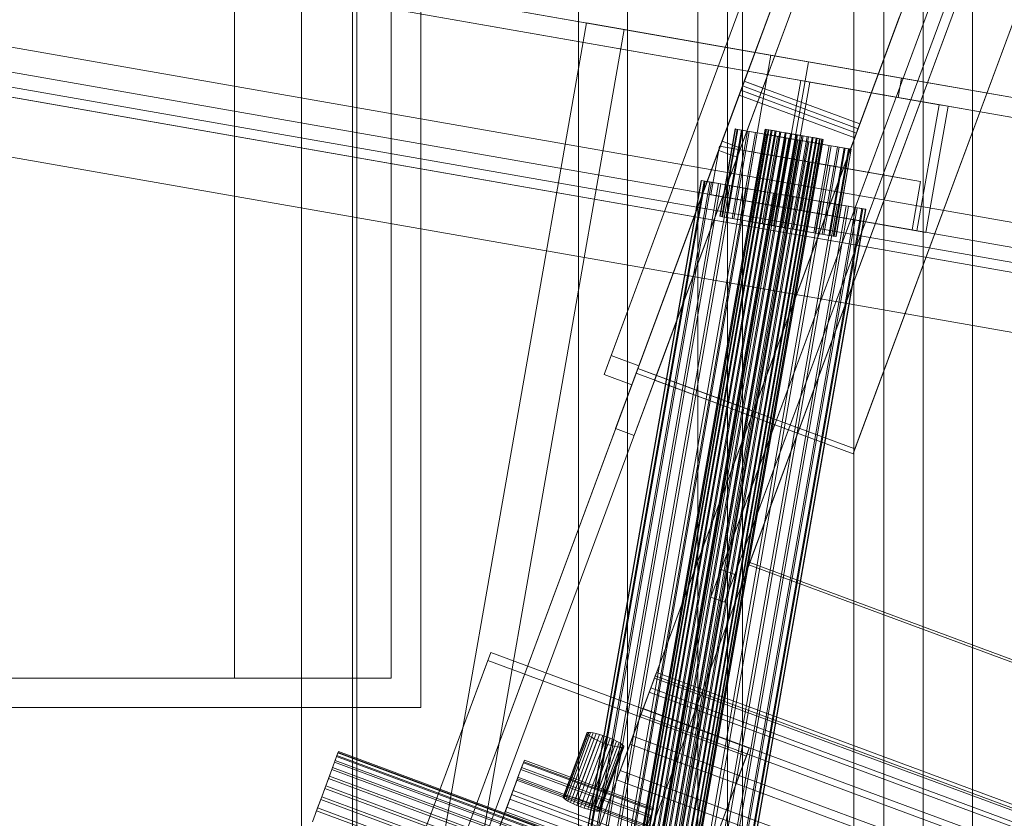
# Model space of a CAD drawing. Header units: millimetres. Extents: x -4395 to 65662, y -65530 to 6847.
# Tile 760 of 1034: x 26265 to 26465, y -19248 to -19086. Entities that reach past the tile are written whole.
import ezdxf

# ---------------------------------------------------------------- set-up
doc = ezdxf.new("R2010")
doc.units = ezdxf.units.MM
for name, color, linetype, lineweight in [('superior_briquetadora', 7, 'Continuous', 0), ('superior_C06', 7, 'Continuous', 0), ('superior_C07', 7, 'Continuous', 0)]:
    doc.layers.add(name, color=color, linetype=linetype, lineweight=lineweight)

msp = doc.modelspace()

# ---------------------------------------------------------------- linework, layer by layer
at = {"layer": 'superior_briquetadora'}
for p, q in [((26321.83, -19385), (26321.83, -18875)), ((26332.221, -19385), (26332.221, -18875)), ((26333.067, -18875), (26333.067, -19385)), ((26402.324, -19385), (26402.324, -18875)), ((26408.324, -19385), (26408.324, -18875)), ((26411.397, -18875), (26411.397, -19385)), ((26433.983, -19385), (26433.983, -18875)), ((26440.067, -18875), (26440.067, -19385)), ((26378.067, -18930), (26378.067, -19295)), ((26458.067, -18930), (26458.067, -19295)), ((26346.067, -18974), (26346.067, -19226)), ((26388.067, -18975), (26388.067, -19255)), ((26448.067, -19255), (26448.067, -18975)), ((26308.221, -19220), (26308.221, -18980)), ((26340.067, -18980), (26340.067, -19220)), ((26100.067, -19220), (26340.067, -19220)), ((26273.971, -19220), (26262.159, -19220)), ((26285.61, -19220), (26273.971, -19220)), ((26297.039, -19220), (26285.61, -19220)), ((26308.221, -19220), (26297.039, -19220)), ((26340.067, -19220), (26308.221, -19220)), ((26346.067, -19226), (26094.067, -19226))]:
    msp.add_line(p, q, dxfattribs=at)
at = {"layer": 'superior_C06'}
for p, q in [((26327.998, -19324.947), (26875.905, -17845.598)), ((26876.262, -17844.636), (26328.355, -19323.985)), ((26899.349, -17854.281), (26351.442, -19333.63)), ((26351.799, -19332.668), (26899.706, -17853.319)), ((26388.933, -19261.198), (26888.933, -17911.198)), ((26889.111, -17910.716), (26389.111, -19260.716)), ((26382.812, -19277.724), (26882.812, -17927.724)), ((26882.99, -17927.242), (26382.99, -19277.242)), ((26865.97, -17958.799), (26407.034, -19197.929)), ((26409.847, -19198.971), (26868.784, -17959.841)), ((26404.954, -19203.545), (26863.891, -17964.415)), ((26866.704, -17965.457), (26407.767, -19204.586)), ((26412.708, -19197.005), (26864.801, -17976.354)), ((26864.979, -17975.872), (26412.886, -19196.523)), ((26821.714, -17991.915), (26411.767, -19098.772)), ((26393.547, -19159.483), (26825.108, -17994.267)), ((26825.465, -17993.304), (26393.903, -19158.52)), ((26411.41, -19099.735), (26821.357, -17992.878)), ((26844.801, -18001.561), (26434.854, -19108.418)), ((26435.21, -19107.455), (26845.158, -18000.598)), ((26434.227, -19173.455), (26865.788, -18008.239)), ((26865.432, -18009.202), (26433.87, -19174.417)), ((26424.372, -19064.739), (26411.767, -19098.772)), ((26416.844, -19067.789), (26384.734, -19154.486)), ((26415.518, -19100.162), (26428.123, -19066.128)), ((26390.36, -19156.57), (26422.47, -19069.873)), ((26383.307, -19158.337), (26415.418, -19071.64)), ((26421.044, -19073.724), (26388.934, -19160.421)), ((26420.212, -19075.97), (26327.82, -19325.429)), ((26327.463, -19326.391), (26419.856, -19076.933)), ((26331.571, -19326.818), (26423.963, -19077.359)), ((26407.25, -19110.966), (26419.856, -19076.933)), ((26423.607, -19078.322), (26331.214, -19327.781)), ((26423.607, -19078.322), (26411.001, -19112.356)), ((26443.299, -19085.616), (26350.907, -19335.074)), ((26351.264, -19334.112), (26443.656, -19084.653)), ((26407.25, -19110.966), (26411.767, -19098.772)), ((26411.41, -19099.735), (26411.767, -19098.772)), ((26434.854, -19108.418), (26411.41, -19099.735)), ((26411.767, -19098.772), (26415.518, -19100.162)), ((26411.767, -19098.772), (26435.21, -19107.455)), ((26389.796, -19158.094), (26410.726, -19101.583)), ((26411.082, -19100.62), (26390.152, -19157.131)), ((26393.903, -19158.52), (26414.833, -19102.01)), ((26411.082, -19100.62), (26406.566, -19112.814)), ((26410.317, -19114.203), (26414.833, -19102.01)), ((26411.082, -19100.62), (26410.726, -19101.583)), ((26410.726, -19101.583), (26434.17, -19110.266)), ((26411.001, -19112.356), (26415.518, -19100.162)), ((26414.833, -19102.01), (26411.082, -19100.62)), ((26434.526, -19109.303), (26411.082, -19100.62)), ((26434.854, -19108.418), (26435.21, -19107.455)), ((26413.596, -19165.814), (26434.526, -19109.303)), ((26434.17, -19110.266), (26434.526, -19109.303)), ((26411.001, -19112.356), (26407.25, -19110.966)), ((26434.17, -19110.266), (26413.24, -19166.776)), ((26385.636, -19169.325), (26406.566, -19112.814)), ((26406.566, -19112.814), (26410.317, -19114.203)), ((26410.317, -19114.203), (26389.387, -19170.714)), ((26383.307, -19158.337), (26384.734, -19154.486)), ((26384.734, -19154.486), (26390.36, -19156.57)), ((26385.636, -19169.325), (26390.152, -19157.131)), ((26388.934, -19160.421), (26390.36, -19156.57)), ((26389.796, -19158.094), (26390.152, -19157.131)), ((26390.152, -19157.131), (26393.903, -19158.52)), ((26390.152, -19157.131), (26413.596, -19165.814)), ((26388.934, -19160.421), (26383.307, -19158.337)), ((26389.387, -19170.714), (26393.903, -19158.52)), ((26413.24, -19166.776), (26389.796, -19158.094)), ((26393.547, -19159.483), (26393.903, -19158.52)), ((26433.87, -19174.417), (26393.547, -19159.483)), ((26393.903, -19158.52), (26434.227, -19173.455)), ((26413.24, -19166.776), (26413.596, -19165.814)), ((26389.387, -19170.714), (26385.636, -19169.325)), ((26433.87, -19174.417), (26434.227, -19173.455)), ((26404.954, -19203.545), (26407.034, -19197.929)), ((26407.034, -19197.929), (26409.847, -19198.971)), ((26412.708, -19197.005), (26412.886, -19196.523)), ((26740.92, -19318.565), (26412.708, -19197.005)), ((26412.886, -19196.523), (26741.098, -19318.083)), ((26407.767, -19204.586), (26409.847, -19198.971)), ((26407.767, -19204.586), (26404.954, -19203.545)), ((26360.264, -19214.795), (26329.467, -19297.948)), ((26360.264, -19214.795), (26359.67, -19216.399)), ((26412.778, -19234.244), (26360.264, -19214.795)), ((26328.873, -19299.552), (26359.67, -19216.399)), ((26359.67, -19216.399), (26412.184, -19235.849)), ((26392.785, -19222.004), (26393.694, -19219.551)), ((26393.945, -19218.873), (26393.528, -19219.997)), ((26393.694, -19219.551), (26393.945, -19218.873)), ((26393.694, -19219.551), (26740.661, -19348.057)), ((26393.945, -19218.873), (26740.912, -19347.38)), ((26393.528, -19219.997), (26392.461, -19222.879)), ((26393.528, -19219.997), (26740.495, -19348.504)), ((26392.461, -19222.879), (26390.783, -19227.409)), ((26391.254, -19226.137), (26392.785, -19222.004)), ((26392.461, -19222.879), (26739.428, -19351.386)), ((26392.785, -19222.004), (26739.752, -19350.51)), ((26390.783, -19227.409), (26388.56, -19233.411)), ((26389.159, -19231.793), (26391.254, -19226.137)), ((26390.783, -19227.409), (26737.75, -19355.915)), ((26391.254, -19226.137), (26738.221, -19354.644)), ((26379.795, -19231.164), (26375.004, -19244.098)), ((26379.821, -19231.315), (26375.03, -19244.25)), ((26379.914, -19231.065), (26375.123, -19244)), ((26379.99, -19231.515), (26375.199, -19244.45)), ((26380.172, -19231.024), (26375.381, -19243.959)), ((26380.295, -19231.754), (26375.505, -19244.689)), ((26380.559, -19231.041), (26375.769, -19243.976)), ((26381.062, -19231.117), (26376.271, -19244.052)), ((26381.66, -19231.247), (26376.869, -19244.182)), ((26382.33, -19231.428), (26377.54, -19244.363)), ((26383.047, -19231.652), (26378.257, -19244.587)), ((26383.784, -19231.911), (26378.993, -19244.846)), ((26379.795, -19231.164), (26379.914, -19231.065)), ((26379.821, -19231.315), (26379.795, -19231.164)), ((26379.99, -19231.515), (26379.821, -19231.315)), ((26379.914, -19231.065), (26380.172, -19231.024)), ((26380.295, -19231.754), (26379.99, -19231.515)), ((26380.172, -19231.024), (26380.559, -19231.041)), ((26380.726, -19232.024), (26380.295, -19231.754)), ((26380.559, -19231.041), (26381.062, -19231.117)), ((26381.062, -19231.117), (26381.66, -19231.247)), ((26381.66, -19231.247), (26382.33, -19231.428)), ((26382.33, -19231.428), (26383.047, -19231.652)), ((26383.047, -19231.652), (26383.784, -19231.911)), ((26383.784, -19231.911), (26384.511, -19232.194)), ((26386.581, -19238.754), (26389.159, -19231.793)), ((26389.159, -19231.793), (26736.126, -19360.299)), ((26380.726, -19232.024), (26375.935, -19244.959)), ((26381.265, -19232.315), (26376.474, -19245.249)), ((26381.891, -19232.614), (26377.1, -19245.549)), ((26382.581, -19232.911), (26377.791, -19245.846)), ((26383.308, -19233.195), (26378.518, -19246.129)), ((26384.045, -19233.453), (26379.254, -19246.388)), ((26384.511, -19232.194), (26379.72, -19245.129)), ((26384.762, -19233.677), (26379.971, -19246.612)), ((26385.201, -19232.491), (26380.41, -19245.426)), ((26385.432, -19233.858), (26380.642, -19246.793)), ((26381.265, -19232.315), (26380.726, -19232.024)), ((26385.828, -19232.791), (26381.037, -19245.726)), ((26381.891, -19232.614), (26381.265, -19232.315)), ((26386.367, -19233.081), (26381.576, -19246.016)), ((26382.581, -19232.911), (26381.891, -19232.614)), ((26386.797, -19233.351), (26382.006, -19246.286)), ((26387.103, -19233.591), (26382.312, -19246.526)), ((26387.271, -19233.79), (26382.481, -19246.725)), ((26382.506, -19246.877), (26387.297, -19233.942)), ((26383.308, -19233.195), (26382.581, -19232.911)), ((26384.045, -19233.453), (26383.308, -19233.195)), ((26384.762, -19233.677), (26384.045, -19233.453)), ((26384.511, -19232.194), (26385.201, -19232.491)), ((26385.432, -19233.858), (26384.762, -19233.677)), ((26385.201, -19232.491), (26385.828, -19232.791)), ((26386.03, -19233.989), (26385.432, -19233.858)), ((26385.828, -19232.791), (26386.367, -19233.081)), ((26388.56, -19233.411), (26385.877, -19240.657)), ((26386.367, -19233.081), (26386.797, -19233.351)), ((26386.797, -19233.351), (26387.103, -19233.591)), ((26387.103, -19233.591), (26387.271, -19233.79)), ((26387.297, -19233.942), (26387.179, -19234.041)), ((26387.271, -19233.79), (26387.297, -19233.942)), ((26388.56, -19233.411), (26735.527, -19361.918)), ((26328.977, -19235.928), (26328.558, -19237.06)), ((26328.675, -19236.742), (26329.058, -19235.709)), ((26329.244, -19235.207), (26328.977, -19235.928)), ((26328.977, -19235.928), (26779.096, -19402.639)), ((26329.058, -19235.709), (26329.285, -19235.096)), ((26329.058, -19235.709), (26779.178, -19402.42)), ((26329.348, -19234.926), (26329.244, -19235.207)), ((26329.244, -19235.207), (26779.363, -19401.918)), ((26329.285, -19235.096), (26329.348, -19234.926)), ((26329.285, -19235.096), (26779.405, -19401.806)), ((26329.348, -19234.926), (26779.467, -19401.637)), ((26386.03, -19233.989), (26381.24, -19246.924)), ((26412.184, -19235.849), (26381.387, -19319.002)), ((26386.533, -19234.064), (26381.742, -19246.999)), ((26381.981, -19317.397), (26412.778, -19234.244)), ((26386.921, -19234.082), (26382.13, -19247.017)), ((26387.179, -19234.041), (26382.388, -19246.975)), ((26386.533, -19234.064), (26386.03, -19233.989)), ((26386.921, -19234.082), (26386.533, -19234.064)), ((26387.179, -19234.041), (26386.921, -19234.082)), ((26412.184, -19235.849), (26412.778, -19234.244)), ((26328.558, -19237.06), (26328.002, -19238.561)), ((26328.152, -19238.156), (26328.675, -19236.742)), ((26328.558, -19237.06), (26778.677, -19403.771)), ((26328.675, -19236.742), (26778.795, -19403.453)), ((26366.9, -19237.188), (26366.388, -19238.571)), ((26366.543, -19238.151), (26366.979, -19236.974)), ((26367.1, -19236.649), (26366.9, -19237.188)), ((26366.9, -19237.188), (26393.157, -19246.913)), ((26366.979, -19236.974), (26367.1, -19236.649)), ((26366.979, -19236.974), (26393.236, -19246.699)), ((26367.1, -19236.649), (26393.357, -19246.373)), ((26326.767, -19241.896), (26327.507, -19239.896)), ((26328.002, -19238.561), (26327.331, -19240.372)), ((26327.507, -19239.896), (26328.152, -19238.156)), ((26327.507, -19239.896), (26777.627, -19406.607)), ((26328.002, -19238.561), (26778.121, -19405.272)), ((26328.152, -19238.156), (26778.271, -19404.867)), ((26366.388, -19238.571), (26365.582, -19240.746)), ((26365.808, -19240.135), (26366.543, -19238.151)), ((26366.388, -19238.571), (26392.645, -19248.296)), ((26366.543, -19238.151), (26392.8, -19247.876)), ((26383.619, -19246.752), (26386.581, -19238.754)), ((26386.581, -19238.754), (26733.548, -19367.26)), ((26325.958, -19244.078), (26326.767, -19241.896)), ((26327.331, -19240.372), (26326.571, -19242.424)), ((26326.767, -19241.896), (26776.886, -19408.607)), ((26327.331, -19240.372), (26777.45, -19407.083)), ((26365.699, -19240.432), (26353.38, -19273.693)), ((26365.699, -19240.432), (26364.154, -19244.603)), ((26365.582, -19240.746), (26364.515, -19243.627)), ((26364.803, -19242.85), (26365.808, -19240.135)), ((26365.582, -19240.746), (26391.839, -19250.47)), ((26391.956, -19250.156), (26365.699, -19240.432)), ((26365.808, -19240.135), (26392.065, -19249.86)), ((26385.877, -19240.657), (26382.836, -19248.866)), ((26385.877, -19240.657), (26732.844, -19369.163)), ((26326.571, -19242.424), (26325.751, -19244.639)), ((26326.571, -19242.424), (26776.69, -19409.135)), ((26364.515, -19243.627), (26363.227, -19247.105)), ((26363.565, -19246.191), (26364.803, -19242.85)), ((26364.515, -19243.627), (26390.772, -19253.352)), ((26364.803, -19242.85), (26391.06, -19252.575)), ((26375.381, -19243.959), (26375.123, -19244)), ((26375.769, -19243.976), (26375.381, -19243.959)), ((26376.271, -19244.052), (26375.769, -19243.976)), ((26325.751, -19244.639), (26324.902, -19246.931)), ((26325.114, -19246.358), (26325.958, -19244.078)), ((26325.751, -19244.639), (26775.87, -19411.35)), ((26325.958, -19244.078), (26776.078, -19410.789)), ((26351.835, -19277.864), (26364.154, -19244.603)), ((26364.154, -19244.603), (26390.411, -19254.328)), ((26375.123, -19244), (26375.004, -19244.098)), ((26375.004, -19244.098), (26375.03, -19244.25)), ((26375.03, -19244.25), (26375.199, -19244.45)), ((26375.199, -19244.45), (26375.505, -19244.689)), ((26375.505, -19244.689), (26375.935, -19244.959)), ((26375.935, -19244.959), (26376.474, -19245.249)), ((26376.869, -19244.182), (26376.271, -19244.052)), ((26376.474, -19245.249), (26377.1, -19245.549)), ((26377.54, -19244.363), (26376.869, -19244.182)), ((26377.1, -19245.549), (26377.791, -19245.846)), ((26378.257, -19244.587), (26377.54, -19244.363)), ((26377.791, -19245.846), (26378.518, -19246.129)), ((26378.993, -19244.846), (26378.257, -19244.587)), ((26379.72, -19245.129), (26378.993, -19244.846)), ((26380.41, -19245.426), (26379.72, -19245.129)), ((26381.037, -19245.726), (26380.41, -19245.426)), ((26381.576, -19246.016), (26381.037, -19245.726)), ((26324.902, -19246.931), (26324.057, -19249.211)), ((26324.265, -19248.65), (26325.114, -19246.358)), ((26324.902, -19246.931), (26775.021, -19413.642)), ((26325.114, -19246.358), (26775.233, -19413.069)), ((26363.227, -19247.105), (26361.768, -19251.045)), ((26362.144, -19250.03), (26363.565, -19246.191)), ((26363.227, -19247.105), (26389.484, -19256.829)), ((26363.565, -19246.191), (26389.822, -19255.916)), ((26378.518, -19246.129), (26379.254, -19246.388)), ((26379.254, -19246.388), (26379.971, -19246.612)), ((26379.971, -19246.612), (26380.642, -19246.793)), ((26380.387, -19255.48), (26383.619, -19246.752)), ((26380.642, -19246.793), (26381.24, -19246.924)), ((26381.24, -19246.924), (26381.742, -19246.999)), ((26382.006, -19246.286), (26381.576, -19246.016)), ((26381.742, -19246.999), (26382.13, -19247.017)), ((26382.312, -19246.526), (26382.006, -19246.286)), ((26382.13, -19247.017), (26382.388, -19246.975)), ((26382.481, -19246.725), (26382.312, -19246.526)), ((26382.388, -19246.975), (26382.506, -19246.877)), ((26382.506, -19246.877), (26382.481, -19246.725)), ((26383.619, -19246.752), (26730.586, -19375.258)), ((26392.8, -19247.876), (26392.065, -19249.86)), ((26392.645, -19248.296), (26393.157, -19246.913)), ((26393.236, -19246.699), (26392.8, -19247.876)), ((26393.157, -19246.913), (26393.357, -19246.373)), ((26393.357, -19246.373), (26393.236, -19246.699)), ((26391.839, -19250.47), (26392.645, -19248.296))]:
    msp.add_line(p, q, dxfattribs=at)
at = {"layer": 'superior_C07'}
for p, q in [((19912.211, -17953.073), (26602.846, -19126.05)), ((26604.684, -19126.372), (19914.049, -17953.396)), ((26602.155, -19129.99), (19911.52, -17957.013)), ((26644.814, -19133.408), (19954.179, -17960.431)), ((19955.098, -17960.592), (26645.733, -19133.569)), ((26647.571, -19133.891), (19956.936, -17960.915)), ((19953.488, -17964.371), (26644.123, -19137.348)), ((26598.529, -19150.675), (19907.894, -17977.698)), ((19909.732, -17978.02), (26600.367, -19150.997)), ((26641.416, -19158.193), (19950.781, -17985.217)), ((19952.619, -17985.539), (26643.254, -19158.516)), ((20132.236, -17995.708), (26504.587, -19112.885)), ((26506.425, -19113.207), (20134.074, -17996.031)), ((20004.474, -18004.783), (26564.051, -19154.783)), ((26564.97, -19154.944), (20005.393, -18004.944)), ((20036.027, -18010.314), (26595.604, -19160.314)), ((26596.523, -19160.475), (20036.946, -18010.475)), ((20093.977, -18015.398), (26541.218, -19145.703)), ((26540.7, -19148.658), (20093.459, -18018.353)), ((26551.94, -19147.583), (20104.699, -18017.277)), ((20104.181, -18020.232), (26551.422, -19150.538)), ((20100.637, -18021.641), (26529.156, -19148.665)), ((26530.075, -19148.826), (20101.556, -18021.803)), ((26497.162, -19155.239), (20124.811, -18038.062)), ((20126.649, -18038.385), (26499, -19155.561)), ((25322.221, -18901.536), (26443.704, -19098.15)), ((26443.013, -19102.09), (25321.53, -18905.476)), ((25383.794, -18912.331), (26505.278, -19108.945)), ((26507.116, -19109.267), (25385.632, -18912.653)), ((25384.942, -18916.593), (26506.425, -19113.207)), ((26500.961, -19133.569), (25379.477, -18936.955)), ((25381.315, -18937.277), (26502.799, -19133.891)), ((26307.18, -19500.621), (26379.707, -19086.93)), ((26379.707, -19086.93), (26417.152, -19093.495)), ((26379.707, -19086.93), (26387.365, -19088.273)), ((26387.365, -19088.273), (26314.838, -19501.963)), ((26424.81, -19094.838), (26387.365, -19088.273)), ((26417.152, -19093.495), (26344.625, -19507.185)), ((26424.81, -19094.838), (26417.152, -19093.495)), ((26352.284, -19508.528), (26424.81, -19094.838)), ((26418.724, -19124.228), (26423.214, -19098.619)), ((26425.052, -19098.941), (26420.562, -19124.55)), ((26423.214, -19098.619), (26451.298, -19103.542)), ((26423.214, -19098.619), (26425.052, -19098.941)), ((26453.136, -19103.864), (26425.052, -19098.941)), ((26443.704, -19098.15), (26443.013, -19102.09)), ((26507.116, -19109.267), (26443.704, -19098.15)), ((26443.013, -19102.09), (26506.425, -19113.207)), ((26451.298, -19103.542), (26446.808, -19129.152)), ((26448.646, -19129.474), (26453.136, -19103.864)), ((26453.136, -19103.864), (26451.298, -19103.542)), ((26415.985, -19108.519), (26348.639, -19492.66)), ((26416.01, -19108.524), (26348.664, -19492.665)), ((26416.186, -19108.554), (26348.84, -19492.696)), ((26348.915, -19492.709), (26416.261, -19108.567)), ((26416.606, -19108.628), (26349.26, -19492.769)), ((26416.727, -19108.649), (26349.381, -19492.79)), ((26417.229, -19108.737), (26349.883, -19492.878)), ((26417.392, -19108.766), (26350.046, -19492.907)), ((26418.03, -19108.878), (26350.684, -19493.019)), ((26418.229, -19108.912), (26350.882, -19493.054)), ((26418.979, -19109.044), (26351.633, -19493.185)), ((26419.206, -19109.084), (26351.859, -19493.225)), ((26420.04, -19109.23), (26352.693, -19493.371)), ((26420.285, -19109.273), (26352.939, -19493.414)), ((26421.171, -19109.428), (26353.824, -19493.569)), ((26421.426, -19109.473), (26354.08, -19493.614)), ((26422.329, -19109.631), (26354.983, -19493.773)), ((26422.584, -19109.676), (26355.238, -19493.817)), ((26423.47, -19109.831), (26356.124, -19493.973)), ((26423.716, -19109.874), (26356.369, -19494.016)), ((26424.55, -19110.021), (26357.203, -19494.162)), ((26409.92, -19108.471), (26406.811, -19126.201)), ((26409.97, -19108.48), (26406.862, -19126.209)), ((26410.322, -19108.542), (26407.214, -19126.271)), ((26407.363, -19126.297), (26410.471, -19108.568)), ((26411.162, -19108.689), (26408.054, -19126.418)), ((26411.404, -19108.731), (26408.296, -19126.461)), ((26412.407, -19108.907), (26409.299, -19126.637)), ((26412.733, -19108.964), (26409.625, -19126.694)), ((26409.97, -19108.48), (26409.92, -19108.471)), ((26409.92, -19108.471), (26410.322, -19108.542)), ((26410.471, -19108.568), (26409.97, -19108.48)), ((26410.322, -19108.542), (26411.162, -19108.689)), ((26411.404, -19108.731), (26410.471, -19108.568)), ((26414.01, -19109.188), (26410.901, -19126.918)), ((26411.162, -19108.689), (26412.407, -19108.907)), ((26414.407, -19109.258), (26411.299, -19126.987)), ((26412.733, -19108.964), (26411.404, -19108.731)), ((26412.407, -19108.907), (26414.01, -19109.188)), ((26414.407, -19109.258), (26412.733, -19108.964)), ((26415.908, -19109.521), (26412.8, -19127.25)), ((26416.361, -19109.6), (26413.253, -19127.33)), ((26414.01, -19109.188), (26415.908, -19109.521)), ((26416.361, -19109.6), (26414.407, -19109.258)), ((26418.029, -19109.893), (26414.921, -19127.622)), ((26418.52, -19109.979), (26415.412, -19127.708)), ((26415.908, -19109.521), (26418.029, -19109.893)), ((26416.01, -19108.524), (26415.985, -19108.519)), ((26415.985, -19108.519), (26416.186, -19108.554)), ((26416.261, -19108.567), (26416.01, -19108.524)), ((26416.186, -19108.554), (26416.606, -19108.628)), ((26416.727, -19108.649), (26416.261, -19108.567)), ((26418.52, -19109.979), (26416.361, -19109.6)), ((26416.606, -19108.628), (26417.229, -19108.737)), ((26417.392, -19108.766), (26416.727, -19108.649)), ((26417.229, -19108.737), (26418.03, -19108.878)), ((26418.229, -19108.912), (26417.392, -19108.766)), ((26418.029, -19109.893), (26420.291, -19110.289)), ((26418.03, -19108.878), (26418.979, -19109.044)), ((26419.206, -19109.084), (26418.229, -19108.912)), ((26420.802, -19110.379), (26418.52, -19109.979)), ((26418.979, -19109.044), (26420.04, -19109.23)), ((26420.285, -19109.273), (26419.206, -19109.084)), ((26420.04, -19109.23), (26421.171, -19109.428)), ((26421.426, -19109.473), (26420.285, -19109.273)), ((26421.171, -19109.428), (26422.329, -19109.631)), ((26422.584, -19109.676), (26421.426, -19109.473)), ((26422.329, -19109.631), (26423.47, -19109.831)), ((26423.716, -19109.874), (26422.584, -19109.676)), ((26423.47, -19109.831), (26424.55, -19110.021)), ((26424.776, -19110.06), (26423.716, -19109.874)), ((26424.55, -19110.021), (26425.527, -19110.192)), ((26424.776, -19110.06), (26357.43, -19494.202)), ((26425.527, -19110.192), (26358.18, -19494.333)), ((26425.725, -19110.227), (26358.379, -19494.368)), ((26426.363, -19110.339), (26359.017, -19494.48)), ((26426.526, -19110.367), (26359.18, -19494.508)), ((26427.028, -19110.455), (26359.682, -19494.596)), ((26427.149, -19110.476), (26359.803, -19494.618)), ((26427.494, -19110.537), (26360.148, -19494.678)), ((26427.569, -19110.55), (26360.223, -19494.691)), ((26427.745, -19110.581), (26360.399, -19494.722)), ((26427.77, -19110.585), (26360.424, -19494.726)), ((26404.99, -19121.82), (26406.717, -19111.971)), ((26406.717, -19111.971), (26429.184, -19115.909)), ((26406.717, -19111.971), (26425.097, -19115.193)), ((26420.291, -19110.289), (26417.183, -19128.019)), ((26420.802, -19110.379), (26417.694, -19128.108)), ((26422.608, -19110.695), (26419.499, -19128.425)), ((26423.119, -19110.785), (26420.01, -19128.515)), ((26420.291, -19110.289), (26422.608, -19110.695)), ((26423.119, -19110.785), (26420.802, -19110.379)), ((26424.889, -19111.095), (26421.781, -19128.825)), ((26425.381, -19111.182), (26422.273, -19128.911)), ((26422.608, -19110.695), (26424.889, -19111.095)), ((26425.381, -19111.182), (26423.119, -19110.785)), ((26427.049, -19111.474), (26423.941, -19129.204)), ((26427.502, -19111.553), (26424.394, -19129.283)), ((26425.725, -19110.227), (26424.776, -19110.06)), ((26424.889, -19111.095), (26427.049, -19111.474)), ((26427.502, -19111.553), (26425.381, -19111.182)), ((26425.527, -19110.192), (26426.363, -19110.339)), ((26426.526, -19110.367), (26425.725, -19110.227)), ((26429.003, -19111.817), (26425.895, -19129.546)), ((26429.4, -19111.886), (26426.292, -19129.616)), ((26426.363, -19110.339), (26427.028, -19110.455)), ((26427.149, -19110.476), (26426.526, -19110.367)), ((26427.028, -19110.455), (26427.494, -19110.537)), ((26427.049, -19111.474), (26429.003, -19111.817)), ((26427.569, -19110.55), (26427.149, -19110.476)), ((26427.494, -19110.537), (26427.745, -19110.581)), ((26429.4, -19111.886), (26427.502, -19111.553)), ((26427.77, -19110.585), (26427.569, -19110.55)), ((26427.745, -19110.581), (26427.77, -19110.585)), ((26429.003, -19111.817), (26430.677, -19112.11)), ((26431.002, -19112.167), (26429.4, -19111.886)), ((26430.677, -19112.11), (26427.568, -19129.84)), ((26431.002, -19112.167), (26427.894, -19129.897)), ((26432.005, -19112.343), (26428.897, -19130.073)), ((26432.248, -19112.385), (26429.139, -19130.115)), ((26432.938, -19112.507), (26429.83, -19130.236)), ((26433.088, -19112.533), (26429.979, -19130.262)), ((26433.44, -19112.594), (26430.331, -19130.324)), ((26433.49, -19112.603), (26430.382, -19130.333)), ((26430.677, -19112.11), (26432.005, -19112.343)), ((26432.248, -19112.385), (26431.002, -19112.167)), ((26432.005, -19112.343), (26432.938, -19112.507)), ((26433.088, -19112.533), (26432.248, -19112.385)), ((26432.938, -19112.507), (26433.44, -19112.594)), ((26433.49, -19112.603), (26433.088, -19112.533)), ((26433.44, -19112.594), (26433.49, -19112.603)), ((26425.097, -19115.193), (26423.371, -19125.043)), ((26447.565, -19119.132), (26425.097, -19115.193)), ((26429.184, -19115.909), (26427.458, -19125.759)), ((26447.565, -19119.132), (26429.184, -19115.909)), ((26403.023, -19118.937), (26339.994, -19478.454)), ((26403.095, -19118.95), (26340.066, -19478.467)), ((26403.594, -19119.037), (26340.564, -19478.554)), ((26340.776, -19478.591), (26403.805, -19119.074)), ((26404.784, -19119.246), (26341.754, -19478.763)), ((26405.127, -19119.306), (26342.097, -19478.823)), ((26406.548, -19119.555), (26343.518, -19479.072)), ((26407.009, -19119.636), (26343.98, -19479.153)), ((26408.818, -19119.953), (26345.789, -19479.47)), ((26403.095, -19118.95), (26403.023, -19118.937)), ((26403.023, -19118.937), (26403.594, -19119.037)), ((26403.805, -19119.074), (26403.095, -19118.95)), ((26403.594, -19119.037), (26404.784, -19119.246)), ((26405.127, -19119.306), (26403.805, -19119.074)), ((26404.784, -19119.246), (26406.548, -19119.555)), ((26407.009, -19119.636), (26405.127, -19119.306)), ((26406.548, -19119.555), (26408.818, -19119.953)), ((26409.38, -19120.052), (26407.009, -19119.636)), ((26408.818, -19119.953), (26411.507, -19120.425)), ((26445.838, -19128.982), (26447.565, -19119.132)), ((26409.38, -19120.052), (26346.351, -19479.569)), ((26411.507, -19120.425), (26348.478, -19479.941)), ((26412.148, -19120.537), (26349.119, -19480.054)), ((26414.511, -19120.951), (26351.482, -19480.468)), ((26415.208, -19121.073), (26352.179, -19480.59)), ((26417.716, -19121.513), (26354.687, -19481.03)), ((26418.44, -19121.64), (26355.411, -19481.157)), ((26427.458, -19125.759), (26404.99, -19121.82)), ((26404.99, -19121.82), (26423.371, -19125.043)), ((26412.148, -19120.537), (26409.38, -19120.052)), ((26411.507, -19120.425), (26414.511, -19120.951)), ((26415.208, -19121.073), (26412.148, -19120.537)), ((26414.511, -19120.951), (26417.716, -19121.513)), ((26418.44, -19121.64), (26415.208, -19121.073)), ((26417.716, -19121.513), (26420.998, -19122.089)), ((26421.722, -19122.216), (26418.44, -19121.64)), ((26420.998, -19122.089), (26357.969, -19481.605)), ((26421.722, -19122.216), (26358.693, -19481.732)), ((26424.23, -19122.655), (26361.201, -19482.172)), ((26424.927, -19122.777), (26361.898, -19482.294)), ((26427.29, -19123.192), (26364.261, -19482.708)), ((26427.931, -19123.304), (26364.902, -19482.821)), ((26430.058, -19123.677), (26367.029, -19483.194)), ((26430.62, -19123.776), (26367.591, -19483.292)), ((26420.998, -19122.089), (26424.23, -19122.655)), ((26424.927, -19122.777), (26421.722, -19122.216)), ((26424.23, -19122.655), (26427.29, -19123.192)), ((26427.931, -19123.304), (26424.927, -19122.777)), ((26427.29, -19123.192), (26430.058, -19123.677)), ((26430.62, -19123.776), (26427.931, -19123.304)), ((26430.058, -19123.677), (26432.429, -19124.093)), ((26432.891, -19124.174), (26430.62, -19123.776)), ((26432.429, -19124.093), (26369.4, -19483.609)), ((26432.891, -19124.174), (26369.861, -19483.69)), ((26434.311, -19124.423), (26371.282, -19483.939)), ((26434.654, -19124.483), (26371.625, -19484)), ((26435.633, -19124.654), (26372.604, -19484.171)), ((26435.844, -19124.691), (26372.815, -19484.208)), ((26436.343, -19124.779), (26373.314, -19484.296)), ((26436.415, -19124.791), (26373.386, -19484.308)), ((26446.808, -19129.152), (26418.724, -19124.228)), ((26418.724, -19124.228), (26420.562, -19124.55)), ((26420.562, -19124.55), (26448.646, -19129.474)), ((26423.371, -19125.043), (26445.838, -19128.982)), ((26427.458, -19125.759), (26445.838, -19128.982)), ((26432.429, -19124.093), (26434.311, -19124.423)), ((26434.654, -19124.483), (26432.891, -19124.174)), ((26434.311, -19124.423), (26435.633, -19124.654)), ((26435.844, -19124.691), (26434.654, -19124.483)), ((26435.633, -19124.654), (26436.343, -19124.779)), ((26436.415, -19124.791), (26435.844, -19124.691)), ((26436.343, -19124.779), (26436.415, -19124.791)), ((26407.214, -19126.271), (26406.811, -19126.201)), ((26406.811, -19126.201), (26406.862, -19126.209)), ((26406.862, -19126.209), (26407.363, -19126.297)), ((26408.054, -19126.418), (26407.214, -19126.271)), ((26407.363, -19126.297), (26408.296, -19126.461)), ((26409.299, -19126.637), (26408.054, -19126.418)), ((26408.296, -19126.461), (26409.625, -19126.694)), ((26410.901, -19126.918), (26409.299, -19126.637)), ((26409.625, -19126.694), (26411.299, -19126.987)), ((26412.8, -19127.25), (26410.901, -19126.918)), ((26411.299, -19126.987), (26413.253, -19127.33)), ((26414.921, -19127.622), (26412.8, -19127.25)), ((26413.253, -19127.33), (26415.412, -19127.708)), ((26417.183, -19128.019), (26414.921, -19127.622)), ((26415.412, -19127.708), (26417.694, -19128.108)), ((26419.499, -19128.425), (26417.183, -19128.019)), ((26417.694, -19128.108), (26420.01, -19128.515)), ((26421.781, -19128.825), (26419.499, -19128.425)), ((26420.01, -19128.515), (26422.273, -19128.911)), ((26423.941, -19129.204), (26421.781, -19128.825)), ((26422.273, -19128.911), (26424.394, -19129.283)), ((26425.895, -19129.546), (26423.941, -19129.204)), ((26424.394, -19129.283), (26426.292, -19129.616)), ((26427.568, -19129.84), (26425.895, -19129.546)), ((26426.292, -19129.616), (26427.894, -19129.897)), ((26428.897, -19130.073), (26427.568, -19129.84)), ((26427.894, -19129.897), (26429.139, -19130.115)), ((26446.808, -19129.152), (26448.646, -19129.474)), ((26429.83, -19130.236), (26428.897, -19130.073)), ((26429.139, -19130.115), (26429.979, -19130.262)), ((26430.331, -19130.324), (26429.83, -19130.236)), ((26429.979, -19130.262), (26430.382, -19130.333)), ((26430.382, -19130.333), (26430.331, -19130.324))]:
    msp.add_line(p, q, dxfattribs=at)

doc.saveas('drawing.dxf')
